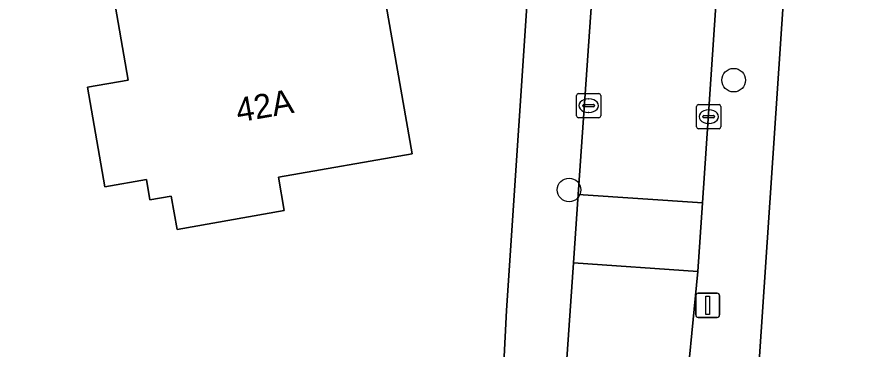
# Model space of a CAD drawing. Extents: x 161772 to 163126, y 383092 to 383917.
# Drawn here: x 162292.96 to 162327.85, y 383651.36 to 383665.1 of the extents above; entities that cross this region are included whole.
import ezdxf

# ---------------------------------------------------------------- set-up
doc = ezdxf.new("R2010")
doc.units = 0
for name, color, linetype in [('IMGEO_Boom', 7, 'Continuous'), ('IMGEO_Erf', 7, 'Continuous'), ('IMGEO_Kolk', 7, 'Continuous'), ('IMGEO_Lichtmast', 7, 'Continuous'), ('IMGEO_Pand', 7, 'Continuous'), ('IMGEO_Pand_nummerreeks', 7, 'Continuous'), ('IMGEO_Rijbaan_lokaal_gesloten', 7, 'Continuous'), ('IMGEO_Rijbaan_lokaal_open', 7, 'Continuous'), ('IMGEO_Voetpad_open', 7, 'Continuous')]:
    doc.layers.add(name, color=color, linetype=linetype)

msp = doc.modelspace()

# ---------------------------------------------------------------- linework, layer by layer
at = {"layer": 'IMGEO_Boom'}
for centre in [(162322.587, 383662.485), (162315.784, 383657.944)]:
    msp.add_circle(centre, 0.489, dxfattribs=at)
at = {"layer": 'IMGEO_Erf'}
for points in [[(162329.513, 383738.311), (162323.298, 383645.721), (162324.273, 383644.745), (162401.886, 383657.92)], [(162255.603, 383707.378), (162240.556, 383632.345), (162241.527, 383630.611), (162299.718, 383640.313), (162304.798, 383641.16), (162310.606, 383642.128), (162312.79, 383644.774), (162313.196, 383652.957), (162317.249, 383713.725)]]:
    msp.add_lwpolyline(points, dxfattribs=at)
msp.add_lwpolyline([(162307.651, 383682.214), (162308.927, 383674.919), (162305.994, 383674.406), (162306.24, 383673.004), (162306.907, 383673.12), (162306.917, 383673.064), (162309.3, 383659.431), (162303.773, 383658.465), (162304.013, 383657.092), (162299.587, 383656.307), (162299.345, 383657.691), (162298.46, 383657.536), (162298.313, 383658.375), (162296.597, 383658.075), (162295.878, 383662.189), (162297.568, 383662.485), (162296.678, 383667.583), (162294.103, 383667.133), (162292.555, 383675.979), (162301.449, 383677.535), (162300.839, 383681.022)], close=True, dxfattribs=at)
at = {"layer": 'IMGEO_Kolk'}
for p, q in [((162316.169, 383661.931), (162317.021, 383661.931)), ((162316.094, 383661.005), (162316.094, 383661.857)), ((162316.582, 383661.711), (162316.607, 383661.711)), ((162317.095, 383661.857), (162317.095, 383661.005)), ((162316.353, 383661.425), (162316.353, 383661.437)), ((162316.791, 383661.388), (162316.393, 383661.388)), ((162316.396, 383661.474), (162316.794, 383661.474)), ((162316.837, 383661.437), (162316.837, 383661.425)), ((162321.057, 383660.549), (162321.057, 383661.401)), ((162321.132, 383661.475), (162321.984, 383661.475)), ((162321.545, 383661.255), (162321.57, 383661.255)), ((162322.058, 383661.401), (162322.058, 383660.549)), ((162317.021, 383660.931), (162316.169, 383660.931)), ((162316.605, 383661.151), (162316.58, 383661.151)), ((162321.316, 383660.969), (162321.316, 383660.981)), ((162321.754, 383660.932), (162321.356, 383660.932)), ((162321.359, 383661.018), (162321.757, 383661.018)), ((162321.8, 383660.981), (162321.8, 383660.969)), ((162321.568, 383660.695), (162321.543, 383660.695)), ((162321.984, 383660.475), (162321.132, 383660.475))]:
    msp.add_line(p, q, dxfattribs=at)
for points in [[(162316.169, 383661.931), (162317.021, 383661.931)], [(162316.094, 383661.005), (162316.094, 383661.857)], [(162317.095, 383661.857), (162317.095, 383661.005)], [(162321.057, 383660.549), (162321.057, 383661.401)], [(162321.132, 383661.475), (162321.984, 383661.475)], [(162322.058, 383661.401), (162322.058, 383660.549)], [(162317.021, 383660.931), (162316.169, 383660.931)], [(162321.984, 383660.475), (162321.132, 383660.475)]]:
    msp.add_lwpolyline(points, dxfattribs=at)
for centre, radius, start, end in [((162316.171, 383661.855), 0.0765, 91.552, 178.448), ((162316.171, 383661.855), 0.0765, 91.552, 178.448), ((162317.019, 383661.855), 0.0765, 1.552, 88.448), ((162317.019, 383661.855), 0.0765, 1.552, 88.448), ((162316.393, 383661.434), 0.0403, 85.8775, 175.7526), ((162316.39, 383661.424), 0.0366, 178.938, 274.7102), ((162316.794, 383661.431), 0.043, 264.8664, 352.4533), ((162316.798, 383661.436), 0.0386, 1.7309, 96.639), ((162321.134, 383661.399), 0.0765, 91.552, 178.448), ((162321.134, 383661.399), 0.0765, 91.552, 178.448), ((162321.982, 383661.399), 0.0765, 1.552, 88.448), ((162321.982, 383661.399), 0.0765, 1.552, 88.448), ((162316.171, 383661.007), 0.0765, 181.552, 268.448), ((162316.171, 383661.007), 0.0765, 181.552, 268.448), ((162317.019, 383661.007), 0.0765, 271.552, 358.448), ((162317.019, 383661.007), 0.0765, 271.552, 358.448), ((162321.356, 383660.978), 0.0403, 85.8775, 175.7526), ((162321.353, 383660.968), 0.0366, 178.938, 274.7102), ((162321.757, 383660.975), 0.043, 264.8664, 352.4533), ((162321.761, 383660.98), 0.0386, 1.7309, 96.639), ((162321.134, 383660.551), 0.0765, 181.552, 268.448), ((162321.134, 383660.551), 0.0765, 181.552, 268.448), ((162321.982, 383660.551), 0.0765, 271.552, 358.448), ((162321.982, 383660.551), 0.0765, 271.552, 358.448)]:
    msp.add_arc(centre, radius, start, end, dxfattribs=at)
for centre, major_axis, ratio, start_param, end_param in [((162316.581, 383661.431), (-0.387, 0.002), 0.722429, 4.712389, 7.853982), ((162316.606, 383661.431), (-0.39, 0.002), 0.717154, 1.570796, 4.712389), ((162321.544, 383660.975), (-0.387, 0.002), 0.722429, 4.712389, 7.853982), ((162321.569, 383660.975), (-0.39, 0.002), 0.717154, 1.570796, 4.712389)]:
    msp.add_ellipse(centre, major_axis=major_axis, ratio=ratio, start_param=start_param, end_param=end_param, dxfattribs=at)
at = {"layer": 'IMGEO_Lichtmast'}
for p, q in [((162321.017, 383652.77), (162321.017, 383653.57)), ((162321.017, 383653.57), (162321.017, 383652.77)), ((162321.117, 383653.67), (162321.907, 383653.67)), ((162321.907, 383653.67), (162321.117, 383653.67)), ((162322.007, 383653.57), (162322.007, 383652.77)), ((162322.007, 383652.77), (162322.007, 383653.57)), ((162321.907, 383652.67), (162321.117, 383652.67)), ((162321.117, 383652.67), (162321.907, 383652.67))]:
    msp.add_line(p, q, dxfattribs=at)
msp.add_lwpolyline([(162321.437, 383653.545), (162321.587, 383653.545), (162321.587, 383652.795), (162321.437, 383652.795), (162321.437, 383653.545)], dxfattribs=at)
for centre, start, end in [((162321.117, 383653.57), 90, 180), ((162321.117, 383653.57), 90, 180), ((162321.907, 383653.57), 0, 90), ((162321.907, 383653.57), 360, 90), ((162321.117, 383652.77), 180, 270), ((162321.117, 383652.77), 180, 270), ((162321.907, 383652.77), 270, 0), ((162321.907, 383652.77), 270, 0)]:
    msp.add_arc(centre, 0.1, start, end, dxfattribs=at)
at = {"layer": 'IMGEO_Pand'}
msp.add_lwpolyline([(162306.917, 383673.064), (162306.907, 383673.12), (162306.24, 383673.004), (162305.994, 383674.406), (162308.927, 383674.919), (162307.651, 383682.214), (162300.839, 383681.022), (162301.449, 383677.535), (162292.555, 383675.979), (162294.103, 383667.133), (162296.678, 383667.583), (162297.568, 383662.485), (162295.878, 383662.189), (162296.597, 383658.075), (162298.313, 383658.375), (162298.46, 383657.536), (162299.345, 383657.691), (162299.587, 383656.307), (162304.013, 383657.092), (162303.773, 383658.465), (162309.3, 383659.431)], close=True, dxfattribs=at)
at = {"layer": 'IMGEO_Rijbaan_lokaal_gesloten'}
msp.add_lwpolyline([(162320.508, 383648.472), (162321.109, 383654.576), (162315.966, 383654.921), (162315.287, 383645.208)], dxfattribs=at)
at = {"layer": 'IMGEO_Rijbaan_lokaal_open'}
for points in [[(162322.744, 383678.877), (162323.406, 383688.717), (162323.796, 383694.521), (162318.752, 383694.86), (162318.027, 383684.506), (162316.164, 383657.756), (162321.3, 383657.411)], [(162321.3, 383657.411), (162316.164, 383657.756), (162315.966, 383654.921), (162321.109, 383654.576)]]:
    msp.add_lwpolyline(points, close=True, dxfattribs=at)
at = {"layer": 'IMGEO_Voetpad_open'}
for points in [[(162325.595, 383801.714), (162321.904, 383800.852), (162322.139, 383797.223), (162321.727, 383778.3), (162319.862, 383750), (162317.249, 383713.725), (162313.196, 383652.957), (162312.79, 383644.774), (162310.606, 383642.128), (162314.799, 383642.8)], [(162327.904, 383754.6), (162327.587, 383750), (162327.215, 383744.461), (162327.031, 383741.726), (162327.015, 383741.486), (162327.499, 383741.457), (162327.044, 383734.616), (162326.555, 383734.645), (162325.594, 383720.759), (162326.081, 383720.722), (162325.767, 383716.815), (162325.296, 383716.851), (162323.98, 383697.26), (162323.796, 383694.521), (162323.406, 383688.717), (162323.962, 383688.68), (162323.277, 383678.842), (162322.744, 383678.877), (162321.3, 383657.411), (162321.109, 383654.576), (162320.508, 383648.472)], [(162318.421, 383643.648), (162324.273, 383644.745), (162323.298, 383645.721), (162329.513, 383738.311)], [(162315.287, 383645.208), (162315.966, 383654.921), (162316.164, 383657.756), (162318.027, 383684.506), (162318.752, 383694.86), (162318.944, 383697.598), (162319.639, 383707.534), (162319.171, 383707.562), (162319.616, 383714.327), (162320.113, 383714.297), (162321.062, 383727.852)]]:
    msp.add_lwpolyline(points, dxfattribs=at)

# ---------------------------------------------------------------- texts
at = {"layer": 'IMGEO_Pand_nummerreeks'}
msp.add_text('42A', height=1, rotation=9.9179, dxfattribs=at).set_placement((162302.11, 383660.732))

doc.saveas('drawing.dxf')
